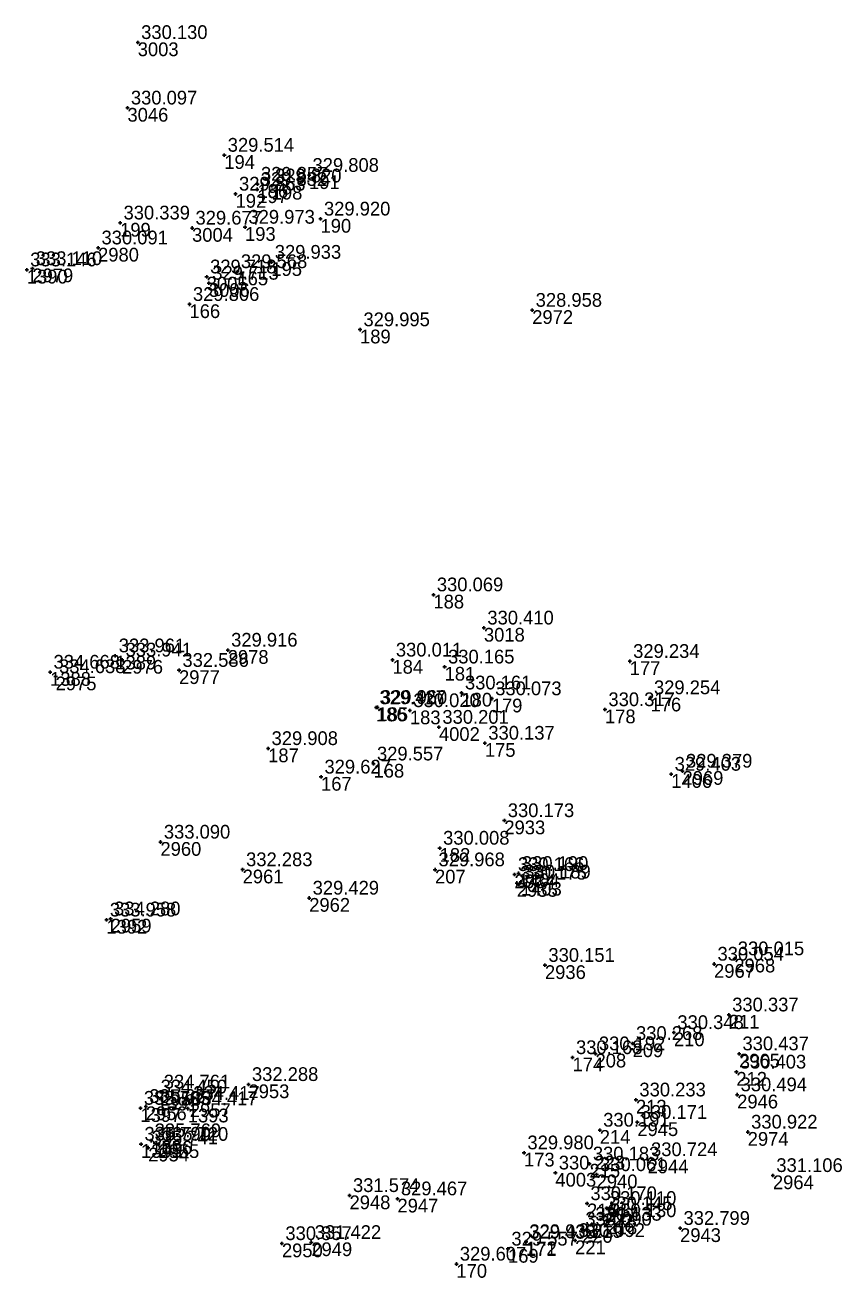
# Model space of a CAD drawing. Extents: x -829398 to -819400, y -1074439 to -1067977.
# Drawn here: x -822806.8 to -822735.5, y -1070874.8 to -1070765.3 of the extents above; entities that cross this region are included whole.
import ezdxf

# ---------------------------------------------------------------- set-up
doc = ezdxf.new("R2010")
doc.units = 0
for name, color, linetype in [('Vrstva 60', 7, 'Continuous'), ('Vrstva 61', 7, 'Continuous'), ('Čísla bodů_doměření_2012', 7, 'Continuous')]:
    doc.layers.add(name, color=color, linetype=linetype)

# ---------------------------------------------------------------- blocks, each defined once
blk = doc.blocks.new('BOD')
at = {"layer": 'Čísla bodů_doměření_2012'}
for p, q in [((-0.15, 0), (0.15, 0)), ((0, -0.15), (0, 0.15))]:
    blk.add_line(p, q, dxfattribs=at)

msp = doc.modelspace()

# ---------------------------------------------------------------- block references
at = {"layer": 'Vrstva 60'}
for p in [(-822797.004, -1070766.827), (-822797.901, -1070772.551), (-822789.439, -1070776.679), (-822782.031, -1070778.439), (-822786.558, -1070779.668), (-822786.535, -1070779.211), (-822785.297, -1070779.36), (-822788.452, -1070780.074), (-822798.544, -1070782.599), (-822792.256, -1070783.047), (-822787.629, -1070782.969), (-822781.031, -1070782.255), (-822800.469, -1070784.777), (-822785.328, -1070786.033), (-822806.699, -1070786.698), (-822806.213, -1070786.587), (-822790.979, -1070787.311), (-822788.293, -1070786.851), (-822790.787, -1070787.863), (-822792.479, -1070789.717), (-822762.533, -1070790.231), (-822777.578, -1070791.93), (-822771.165, -1070815.1), (-822766.754, -1070817.999), (-822789.141, -1070819.936), (-822798.962, -1070820.432), (-822798.366, -1070820.797), (-822774.747, -1070820.8), (-822770.188, -1070821.407), (-822754.013, -1070820.92), (-822804.662, -1070821.858), (-822804.179, -1070822.252), (-822793.397, -1070821.703), (-822768.713, -1070823.674), (-822766.069, -1070824.182), (-822752.194, -1070824.094), (-822776.177, -1070824.965), (-822776.063, -1070824.942), (-822773.22, -1070825.221), (-822756.175, -1070825.137), (-822770.684, -1070826.676), (-822785.609, -1070828.537), (-822766.669, -1070828.066), (-822776.399, -1070829.882), (-822780.986, -1070831.025), (-822750.386, -1070830.779), (-822749.398, -1070830.512), (-822764.968, -1070834.836), (-822795.02, -1070836.714), (-822770.62, -1070837.244), (-822787.835, -1070839.125), (-822771.025, -1070839.133), (-822764.082, -1070839.547), (-822763.73, -1070839.452), (-822763.874, -1070840.297), (-822763.522, -1070840.196), (-822782.019, -1070841.607), (-822799.74, -1070843.52), (-822799.369, -1070843.422), (-822761.42, -1070847.485), (-822746.643, -1070847.377), (-822744.868, -1070846.909), (-822745.358, -1070851.817), (-822750.149, -1070853.358), (-822757.004, -1070855.214), (-822753.764, -1070854.313), (-822744.46, -1070855.218), (-822759.008, -1070855.549), (-822744.697, -1070856.811), (-822795.027, -1070858.554), (-822787.324, -1070857.899), (-822795.302, -1070858.983), (-822792.451, -1070859.549), (-822753.468, -1070859.246), (-822744.624, -1070858.796), (-822796.768, -1070859.974), (-822796.296, -1070859.818), (-822792.631, -1070860.015), (-822756.631, -1070861.889), (-822753.35, -1070861.21), (-822795.823, -1070862.813), (-822743.703, -1070862.06), (-822796.715, -1070863.116), (-822796.088, -1070863.431), (-822795.195, -1070863.127), (-822763.251, -1070863.871), (-822757.532, -1070864.842), (-822752.451, -1070864.468), (-822760.51, -1070865.631), (-822756.904, -1070865.775), (-822741.5, -1070865.854), (-822778.496, -1070867.604), (-822774.309, -1070867.89), (-822757.746, -1070868.311), (-822756.377, -1070869.19), (-822756.042, -1070868.729), (-822758.185, -1070870.543), (-822757.318, -1070870.108), (-822756.037, -1070869.797), (-822749.613, -1070870.472), (-822784.404, -1070871.803), (-822781.836, -1070871.705), (-822763.094, -1070871.681), (-822763.074, -1070871.629), (-822758.784, -1070871.536), (-822764.651, -1070872.28), (-822769.159, -1070873.596)]:
    msp.add_blockref('BOD', p, dxfattribs=at)

# ---------------------------------------------------------------- texts
for s, p in [('3003', (-822797.004, -1070768.027)), ('3046', (-822797.901, -1070773.751)), ('194', (-822789.439, -1070777.879)), ('191', (-822782.031, -1070779.639)), ('197', (-822786.558, -1070780.868)), ('196', (-822786.535, -1070780.411)), ('198', (-822785.297, -1070780.56)), ('192', (-822788.452, -1070781.274)), ('199', (-822798.544, -1070783.799)), ('193', (-822787.629, -1070784.169)), ('190', (-822781.031, -1070783.455)), ('3004', (-822792.256, -1070784.247)), ('2980', (-822800.469, -1070785.977)), ('195', (-822785.328, -1070787.233)), ('1390', (-822806.699, -1070787.898)), ('2979', (-822806.213, -1070787.787)), ('3005', (-822790.979, -1070788.511)), ('165', (-822788.293, -1070788.051)), ('3006', (-822790.787, -1070789.063)), ('166', (-822792.479, -1070790.917)), ('2972', (-822762.533, -1070791.431)), ('189', (-822777.578, -1070793.13)), ('188', (-822771.165, -1070816.3)), ('3018', (-822766.754, -1070819.199)), ('2978', (-822789.141, -1070821.136)), ('1389', (-822798.962, -1070821.632)), ('2976', (-822798.366, -1070821.997)), ('184', (-822774.747, -1070822)), ('177', (-822754.013, -1070822.12)), ('1388', (-822804.662, -1070823.058)), ('2975', (-822804.179, -1070823.452)), ('2977', (-822793.397, -1070822.903)), ('181', (-822770.188, -1070822.607)), ('180', (-822768.713, -1070824.874)), ('179', (-822766.069, -1070825.382)), ('176', (-822752.194, -1070825.294)), ('186', (-822776.177, -1070826.165)), ('185', (-822776.063, -1070826.142)), ('183', (-822773.22, -1070826.421)), ('178', (-822756.175, -1070826.337)), ('4002', (-822770.684, -1070827.876)), ('187', (-822785.609, -1070829.737)), ('175', (-822766.669, -1070829.266)), ('168', (-822776.399, -1070831.082)), ('167', (-822780.986, -1070832.225)), ('1406', (-822750.386, -1070831.979)), ('2969', (-822749.398, -1070831.712)), ('2933', (-822764.968, -1070836.036)), ('2960', (-822795.02, -1070837.914)), ('182', (-822770.62, -1070838.444)), ('2961', (-822787.835, -1070840.325)), ('207', (-822771.025, -1070840.333)), ('2934', (-822764.082, -1070840.747)), ('1404', (-822763.73, -1070840.652)), ('2935', (-822763.874, -1070841.497)), ('1403', (-822763.522, -1070841.396)), ('2962', (-822782.019, -1070842.807)), ('1392', (-822799.74, -1070844.72)), ('2959', (-822799.369, -1070844.622)), ('2936', (-822761.42, -1070848.685)), ('2967', (-822746.643, -1070848.577)), ('2968', (-822744.868, -1070848.109)), ('211', (-822745.358, -1070853.017)), ('210', (-822750.149, -1070854.558)), ('208', (-822757.004, -1070856.414)), ('209', (-822753.764, -1070855.513)), ('2965', (-822744.46, -1070856.418)), ('174', (-822759.008, -1070856.749)), ('212', (-822744.697, -1070858.011)), ('2953', (-822787.324, -1070859.099)), ('1391', (-822795.302, -1070860.183)), ('2958', (-822795.027, -1070859.754)), ('2957', (-822792.451, -1070860.749)), ('213', (-822753.468, -1070860.446)), ('2946', (-822744.624, -1070859.996)), ('1397', (-822796.768, -1070861.174)), ('2956', (-822796.296, -1070861.018)), ('1393', (-822792.631, -1070861.215)), ('2945', (-822753.35, -1070862.41)), ('1396', (-822795.823, -1070864.013)), ('214', (-822756.631, -1070863.089)), ('2974', (-822743.703, -1070863.26)), ('1395', (-822796.715, -1070864.316)), ('2954', (-822796.088, -1070864.631)), ('2955', (-822795.195, -1070864.327)), ('173', (-822763.251, -1070865.071)), ('215', (-822757.532, -1070866.042)), ('2944', (-822752.451, -1070865.668)), ('4003', (-822760.51, -1070866.831)), ('2940', (-822756.904, -1070866.975)), ('2964', (-822741.5, -1070867.054)), ('2948', (-822778.496, -1070868.804)), ('2947', (-822774.309, -1070869.09)), ('216', (-822757.746, -1070869.511)), ('222', (-822756.377, -1070870.39)), ('217', (-822756.042, -1070869.929)), ('220', (-822758.185, -1070871.743)), ('219', (-822757.318, -1070871.308)), ('218', (-822756.037, -1070870.997)), ('2943', (-822749.613, -1070871.672)), ('172', (-822763.074, -1070872.829)), ('221', (-822758.784, -1070872.736)), ('2950', (-822784.404, -1070873.003)), ('2949', (-822781.836, -1070872.905)), ('169', (-822764.651, -1070873.48)), ('171', (-822763.094, -1070872.881)), ('170', (-822769.159, -1070874.796))]:
    msp.add_text(s, height=1.2, dxfattribs=at).set_placement(p)
at = {"layer": 'Vrstva 61'}
for s, p in [('330.130', (-822796.704, -1070766.527)), ('330.097', (-822797.601, -1070772.251)), ('329.514', (-822789.139, -1070776.379)), ('329.808', (-822781.731, -1070778.139)), ('329.863', (-822788.152, -1070779.774)), ('329.852', (-822786.258, -1070779.368)), ('329.857', (-822786.235, -1070778.911)), ('329.820', (-822784.997, -1070779.06)), ('329.920', (-822780.731, -1070781.955)), ('330.339', (-822798.244, -1070782.299)), ('329.677', (-822791.956, -1070782.747)), ('329.973', (-822787.329, -1070782.669)), ('330.091', (-822800.169, -1070784.477)), ('333.110', (-822805.913, -1070786.287)), ('329.933', (-822785.028, -1070785.733)), ('333.146', (-822806.399, -1070786.398)), ('329.718', (-822790.679, -1070787.011)), ('329.568', (-822787.993, -1070786.551)), ('329.713', (-822790.487, -1070787.563)), ('329.806', (-822792.179, -1070789.417)), ('328.958', (-822762.233, -1070789.931)), ('329.995', (-822777.278, -1070791.63)), ('330.069', (-822770.865, -1070814.8)), ('330.410', (-822766.454, -1070817.699)), ('333.961', (-822798.662, -1070820.132)), ('329.916', (-822788.841, -1070819.636)), ('333.941', (-822798.066, -1070820.497)), ('332.586', (-822793.097, -1070821.403)), ('330.011', (-822774.447, -1070820.5)), ('330.165', (-822769.888, -1070821.107)), ('329.234', (-822753.713, -1070820.62)), ('334.668', (-822804.362, -1070821.558)), ('334.638', (-822803.879, -1070821.952)), ('330.161', (-822768.413, -1070823.374)), ('329.427', (-822775.877, -1070824.665)), ('329.960', (-822775.763, -1070824.642)), ('330.073', (-822765.769, -1070823.882)), ('329.254', (-822751.894, -1070823.794)), ('330.020', (-822772.92, -1070824.921)), ('330.317', (-822755.875, -1070824.837)), ('330.201', (-822770.384, -1070826.376)), ('330.137', (-822766.369, -1070827.766)), ('329.908', (-822785.309, -1070828.237)), ('329.557', (-822776.099, -1070829.582)), ('329.627', (-822780.686, -1070830.725)), ('329.403', (-822750.086, -1070830.479)), ('329.379', (-822749.098, -1070830.212)), ('330.173', (-822764.668, -1070834.536)), ('333.090', (-822794.72, -1070836.414)), ('330.008', (-822770.32, -1070836.944)), ('332.283', (-822787.535, -1070838.825)), ('329.968', (-822770.725, -1070838.833)), ('330.166', (-822763.782, -1070839.247)), ('330.175', (-822763.574, -1070839.997)), ('330.190', (-822763.43, -1070839.152)), ('330.189', (-822763.222, -1070839.896)), ('329.429', (-822781.719, -1070841.307)), ('333.958', (-822799.44, -1070843.22)), ('334.280', (-822799.069, -1070843.122)), ('330.151', (-822761.12, -1070847.185)), ('330.054', (-822746.343, -1070847.077)), ('330.015', (-822744.568, -1070846.609)), ('330.337', (-822745.058, -1070851.517)), ('330.348', (-822749.849, -1070853.058)), ('330.268', (-822753.464, -1070854.013)), ('330.168', (-822758.708, -1070855.249)), ('330.192', (-822756.704, -1070854.914)), ('330.437', (-822744.16, -1070854.918)), ('330.403', (-822744.397, -1070856.511)), ('334.761', (-822794.727, -1070858.254)), ('332.288', (-822787.024, -1070857.599)), ('330.494', (-822744.324, -1070858.496)), ('335.705', (-822796.468, -1070859.674)), ('335.657', (-822795.996, -1070859.518)), ('334.450', (-822795.002, -1070858.683)), ('334.417', (-822792.331, -1070859.715)), ('334.417', (-822792.151, -1070859.249)), ('330.233', (-822753.168, -1070858.946)), ('330.191', (-822756.331, -1070861.589)), ('330.171', (-822753.05, -1070860.91)), ('330.922', (-822743.403, -1070861.76)), ('335.790', (-822796.415, -1070862.816)), ('335.769', (-822795.523, -1070862.513)), ('335.720', (-822794.895, -1070862.827)), ('335.741', (-822795.788, -1070863.131)), ('329.980', (-822762.951, -1070863.571)), ('330.183', (-822757.232, -1070864.542)), ('330.724', (-822752.151, -1070864.168)), ('330.223', (-822760.21, -1070865.331)), ('330.061', (-822756.604, -1070865.475)), ('331.106', (-822741.2, -1070865.554)), ('331.574', (-822778.196, -1070867.304)), ('329.467', (-822774.009, -1070867.59)), ('330.170', (-822757.446, -1070868.011)), ('330.110', (-822755.742, -1070868.429)), ('330.145', (-822756.077, -1070868.89)), ('330.130', (-822755.737, -1070869.497)), ('330.090', (-822757.885, -1070870.243)), ('330.133', (-822757.018, -1070869.808)), ('332.799', (-822749.313, -1070870.172)), ('330.857', (-822784.104, -1070871.503)), ('331.422', (-822781.536, -1070871.405)), ('329.439', (-822762.794, -1070871.381)), ('329.938', (-822762.774, -1070871.329)), ('330.092', (-822758.484, -1070871.236)), ('329.557', (-822764.351, -1070871.98)), ('329.607', (-822768.859, -1070873.296))]:
    msp.add_text(s, height=1.2, dxfattribs=at).set_placement(p)

doc.saveas('drawing.dxf')
